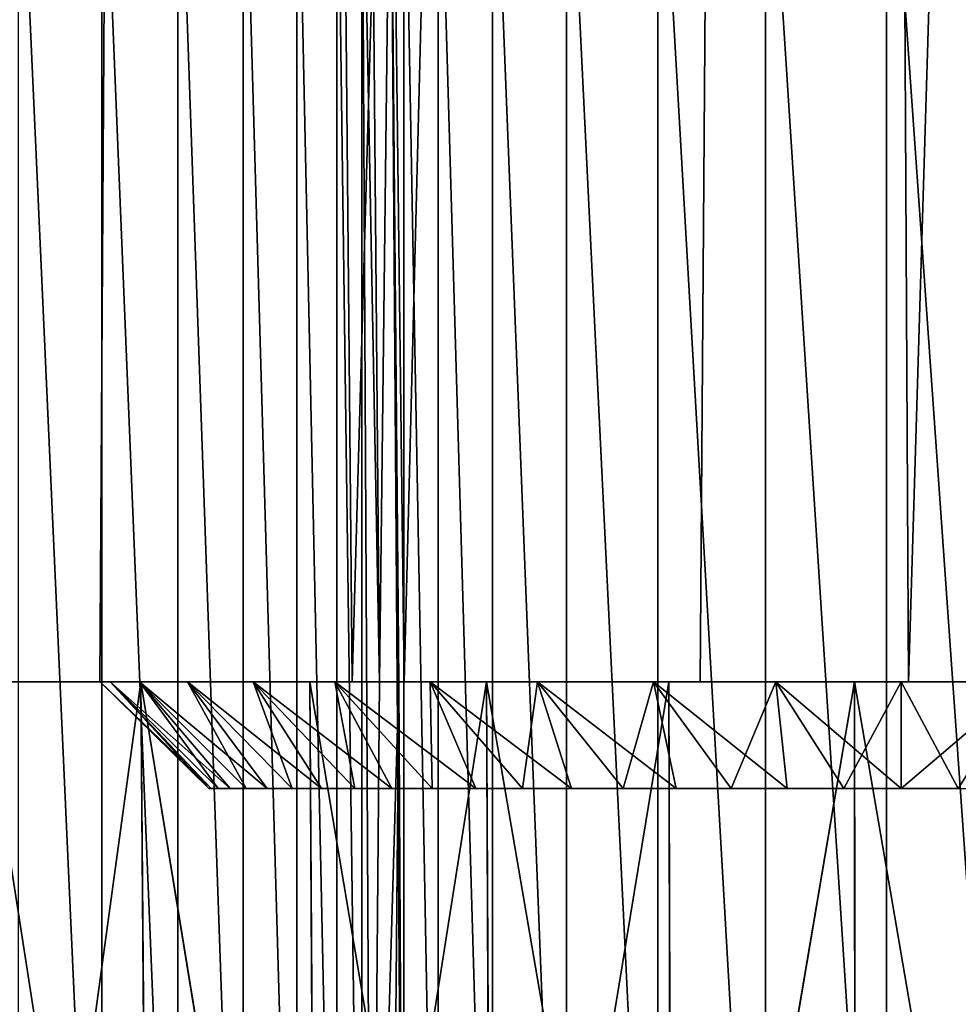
# Model space of a CAD drawing. Header units: millimetres. Extents: x -110 to 110, y 0 to 80.
# Tile 396 of 439: x 93.85 to 95.61, y 39.4 to 41.24. Entities that reach past the tile are written whole.
import ezdxf

# ---------------------------------------------------------------- set-up
doc = ezdxf.new("R2010")
doc.units = ezdxf.units.MM
doc.header["$LTSCALE"] = 59.460957
for name, color, linetype in [('162', 7, 'CONTINUOUS'), ('180', 7, 'CONTINUOUS'), ('24', 7, 'CONTINUOUS'), ('257', 7, 'CONTINUOUS'), ('28', 7, 'CONTINUOUS'), ('304', 7, 'CONTINUOUS'), ('306', 7, 'CONTINUOUS'), ('310', 7, 'CONTINUOUS'), ('311', 7, 'CONTINUOUS'), ('316', 7, 'CONTINUOUS'), ('317', 7, 'CONTINUOUS'), ('320', 7, 'CONTINUOUS'), ('6', 7, 'CONTINUOUS')]:
    doc.layers.add(name, color=color, linetype=linetype)

msp = doc.modelspace()

# ---------------------------------------------------------------- linework, layer by layer
at = {"layer": '162', "color": 7, "linetype": 'CONTINUOUS'}
for points in [[(94.5439, 41.7462, 53.0349), (94.5081, 41.7455, 50.9825), (94.5234, 40, 50.9825), (94.5439, 41.7462, 53.0349)], [(94.5592, 40, 53.0349), (94.5439, 41.7462, 53.0349), (94.5234, 40, 50.9825), (94.5592, 40, 53.0349)], [(94.5081, 38.2545, 50.9825), (94.5592, 40, 53.0349), (94.5234, 40, 50.9825), (94.5081, 38.2545, 50.9825)], [(94.5439, 38.2538, 53.0349), (94.5592, 40, 53.0349), (94.5081, 38.2545, 50.9825), (94.5439, 38.2538, 53.0349)]]:
    msp.add_3dface(points, dxfattribs=at)
at = {"layer": '180', "color": 7, "linetype": 'CONTINUOUS'}
for points in [[(94.735, 41.7495, 53.8539), (94.6329, 41.7477, 53.5908), (94.735, 38.2505, 53.8539), (94.735, 41.7495, 53.8539)], [(94.8732, 41.7519, 54.0999), (94.735, 41.7495, 53.8539), (94.8732, 38.2481, 54.0999), (94.8732, 41.7519, 54.0999)], [(94.8732, 38.2481, 54.0999), (94.735, 41.7495, 53.8539), (94.735, 38.2505, 53.8539), (94.8732, 38.2481, 54.0999)], [(95.0446, 41.7549, 54.3241), (94.8732, 41.7519, 54.0999), (95.0446, 38.2451, 54.3241), (95.0446, 41.7549, 54.3241)], [(95.0446, 38.2451, 54.3241), (94.8732, 41.7519, 54.0999), (94.8732, 38.2481, 54.0999), (95.0446, 38.2451, 54.3241)], [(95.2458, 41.7584, 54.5218), (95.0446, 41.7549, 54.3241), (95.2458, 38.2416, 54.5218), (95.2458, 41.7584, 54.5218)], [(95.2458, 38.2416, 54.5218), (95.0446, 41.7549, 54.3241), (95.0446, 38.2451, 54.3241), (95.2458, 38.2416, 54.5218)], [(95.4729, 41.7624, 54.6893), (95.2458, 41.7584, 54.5218), (95.4729, 38.2376, 54.6893), (95.4729, 41.7624, 54.6893)], [(95.4729, 38.2376, 54.6893), (95.2458, 41.7584, 54.5218), (95.2458, 38.2416, 54.5218), (95.4729, 38.2376, 54.6893)], [(95.7213, 41.7667, 54.8232), (95.4729, 41.7624, 54.6893), (95.7213, 38.2333, 54.8232), (95.7213, 41.7667, 54.8232)], [(95.7213, 38.2333, 54.8232), (95.4729, 41.7624, 54.6893), (95.4729, 38.2376, 54.6893), (95.7213, 38.2333, 54.8232)], [(94.5688, 41.7466, 53.316), (94.5439, 41.7462, 53.0349), (94.5688, 38.2534, 53.316), (94.5688, 41.7466, 53.316)], [(94.5439, 41.7462, 53.0349), (94.5592, 40, 53.0349), (94.5688, 38.2534, 53.316), (94.5439, 41.7462, 53.0349)], [(94.6329, 41.7477, 53.5908), (94.5688, 41.7466, 53.316), (94.6329, 38.2523, 53.5908), (94.6329, 41.7477, 53.5908)], [(94.6329, 38.2523, 53.5908), (94.5688, 41.7466, 53.316), (94.5688, 38.2534, 53.316), (94.6329, 38.2523, 53.5908)], [(94.735, 38.2505, 53.8539), (94.6329, 41.7477, 53.5908), (94.6329, 38.2523, 53.5908), (94.735, 38.2505, 53.8539)], [(94.5592, 40, 53.0349), (94.5439, 38.2538, 53.0349), (94.5688, 38.2534, 53.316), (94.5592, 40, 53.0349)]]:
    msp.add_3dface(points, dxfattribs=at)
at = {"layer": '24', "color": 7, "linetype": 'CONTINUOUS'}
for points in [[(92.9744, 70.7052, -45.6226), (93.4144, 40, -44.8113), (94.1873, 70.7052, -45.0008), (92.9744, 70.7052, -45.6226)], [(93.4144, 40, -44.8113), (93.9994, 40, -44.4907), (94.1873, 70.7052, -45.0008), (93.4144, 40, -44.8113)], [(93.9994, 40, -44.4907), (94.5696, 40, -44.1444), (94.1873, 70.7052, -45.0008), (93.9994, 40, -44.4907)], [(94.1873, 70.7052, -45.0008), (94.5696, 40, -44.1444), (95.3411, 70.7052, -44.275), (94.1873, 70.7052, -45.0008)], [(94.5696, 40, -44.1444), (95.1238, 40, -43.7731), (95.3411, 70.7052, -44.275), (94.5696, 40, -44.1444)], [(95.1238, 40, -43.7731), (95.661, 40, -43.3776), (95.3411, 70.7052, -44.275), (95.1238, 40, -43.7731)], [(95.3411, 70.7052, -44.275), (95.661, 40, -43.3776), (96.4269, 70.7052, -43.4509), (95.3411, 70.7052, -44.275)]]:
    msp.add_3dface(points, dxfattribs=at)
at = {"layer": '257', "color": 7, "linetype": 'CONTINUOUS'}
for points in [[(94.0033, 41.7367, 50.1311), (93.8467, 41.734, 50.059), (94.0033, 38.2633, 50.1311), (94.0033, 41.7367, 50.1311)], [(94.0033, 38.2633, 50.1311), (93.8467, 41.734, 50.059), (93.8467, 38.266, 50.059), (94.0033, 38.2633, 50.1311)], [(94.1452, 41.7392, 50.229), (94.0033, 41.7367, 50.1311), (94.1452, 38.2608, 50.229), (94.1452, 41.7392, 50.229)], [(94.1452, 38.2608, 50.229), (94.0033, 41.7367, 50.1311), (94.0033, 38.2633, 50.1311), (94.1452, 38.2608, 50.229)], [(94.2681, 41.7414, 50.3498), (94.1452, 41.7392, 50.229), (94.2681, 38.2586, 50.3498), (94.2681, 41.7414, 50.3498)], [(94.2681, 38.2586, 50.3498), (94.1452, 41.7392, 50.229), (94.1452, 38.2608, 50.229), (94.2681, 38.2586, 50.3498)], [(94.3684, 41.7431, 50.49), (94.2681, 41.7414, 50.3498), (94.3684, 38.2569, 50.49), (94.3684, 41.7431, 50.49)], [(94.3684, 38.2569, 50.49), (94.2681, 41.7414, 50.3498), (94.2681, 38.2586, 50.3498), (94.3684, 38.2569, 50.49)], [(94.4432, 41.7444, 50.6453), (94.3684, 41.7431, 50.49), (94.4432, 38.2556, 50.6453), (94.4432, 41.7444, 50.6453)], [(94.4432, 38.2556, 50.6453), (94.3684, 41.7431, 50.49), (94.3684, 38.2569, 50.49), (94.4432, 38.2556, 50.6453)], [(94.4903, 41.7452, 50.8111), (94.4432, 41.7444, 50.6453), (94.4903, 38.2548, 50.8111), (94.4903, 41.7452, 50.8111)], [(94.4903, 38.2548, 50.8111), (94.4432, 41.7444, 50.6453), (94.4432, 38.2556, 50.6453), (94.4903, 38.2548, 50.8111)], [(94.5234, 40, 50.9825), (94.5081, 41.7455, 50.9825), (94.4903, 41.7452, 50.8111), (94.5234, 40, 50.9825)], [(94.5081, 38.2545, 50.9825), (94.5234, 40, 50.9825), (94.4903, 41.7452, 50.8111), (94.5081, 38.2545, 50.9825)], [(94.5081, 38.2545, 50.9825), (94.4903, 41.7452, 50.8111), (94.4903, 38.2548, 50.8111), (94.5081, 38.2545, 50.9825)]]:
    msp.add_3dface(points, dxfattribs=at)
at = {"layer": '28', "color": 7, "linetype": 'CONTINUOUS'}
for points in [[(94.1873, 70.7052, 45.0008), (93.3728, 40, 44.8328), (92.9744, 70.7052, 45.6226), (94.1873, 70.7052, 45.0008)], [(94.4718, 40, 44.2063), (93.3728, 40, 44.8328), (94.1873, 70.7052, 45.0008), (94.4718, 40, 44.2063)], [(95.3411, 70.7052, 44.275), (94.4718, 40, 44.2063), (94.1873, 70.7052, 45.0008), (95.3411, 70.7052, 44.275)], [(95.5141, 40, 43.4894), (94.4718, 40, 44.2063), (95.3411, 70.7052, 44.275), (95.5141, 40, 43.4894)], [(96.4269, 70.7052, 43.4509), (95.5141, 40, 43.4894), (95.3411, 70.7052, 44.275), (96.4269, 70.7052, 43.4509)], [(96.4922, 40, 42.6873), (95.5141, 40, 43.4894), (96.4269, 70.7052, 43.4509), (96.4922, 40, 42.6873)]]:
    msp.add_3dface(points, dxfattribs=at)
at = {"layer": '304', "color": 7, "linetype": 'CONTINUOUS'}
for points in [[(93.3728, 40, 44.8328), (94.4718, 40, 44.2063), (94.0185, 40, 39.2346), (93.3728, 40, 44.8328)], [(93.7793, 40, 36.5425), (93.3728, 40, 44.8328), (94.0185, 40, 39.2346), (93.7793, 40, 36.5425)], [(93.9994, 40, -44.4907), (93.4144, 40, -44.8113), (93.7793, 40, -36.5425), (93.9994, 40, -44.4907)], [(93.7793, 40, -36.5425), (94.0762, 40, -36.3594), (94, 40, -39), (93.7793, 40, -36.5425)], [(94, 40, 39), (93.7793, 40, 36.5425), (94.0185, 40, 39.2346), (94, 40, 39)], [(94.0185, 40, 38.7654), (93.7793, 40, 36.5425), (94, 40, 39), (94.0185, 40, 38.7654)], [(94.0734, 40, 38.5365), (93.7793, 40, 36.5425), (94.0185, 40, 38.7654), (94.0734, 40, 38.5365)], [(94.0762, 40, 36.3594), (93.7793, 40, 36.5425), (94.0734, 40, 38.5365), (94.0762, 40, 36.3594)], [(93.9994, 40, -44.4907), (93.7793, 40, -36.5425), (94, 40, -39), (93.9994, 40, -44.4907)], [(94.0734, 40, -39.4635), (93.9994, 40, -44.4907), (94.0185, 40, -39.2346), (94.0734, 40, -39.4635)], [(94.0185, 40, -39.2346), (93.9994, 40, -44.4907), (94, 40, -39), (94.0185, 40, -39.2346)], [(94.5696, 40, -44.1444), (93.9994, 40, -44.4907), (94.4393, 40, -40.0607), (94.5696, 40, -44.1444)], [(94.4393, 40, -40.0607), (93.9994, 40, -44.4907), (94.2865, 40, -39.8817), (94.4393, 40, -40.0607)], [(94.2865, 40, -39.8817), (93.9994, 40, -44.4907), (94.1635, 40, -39.681), (94.2865, 40, -39.8817)], [(94.1635, 40, -39.681), (93.9994, 40, -44.4907), (94.0734, 40, -39.4635), (94.1635, 40, -39.681)], [(94, 40, -39), (94.0762, 40, -36.3594), (94.0185, 40, -38.7654), (94, 40, -39)], [(94.0185, 40, -38.7654), (94.0762, 40, -36.3594), (94.0734, 40, -38.5365), (94.0185, 40, -38.7654)], [(94.0185, 40, 39.2346), (94.4718, 40, 44.2063), (94.0734, 40, 39.4635), (94.0185, 40, 39.2346)], [(94.1635, 40, 38.319), (94.0762, 40, 36.3594), (94.0734, 40, 38.5365), (94.1635, 40, 38.319)], [(94.0734, 40, -38.5365), (94.0762, 40, -36.3594), (94.1635, 40, -38.319), (94.0734, 40, -38.5365)], [(94.0734, 40, 39.4635), (94.4718, 40, 44.2063), (94.1635, 40, 39.681), (94.0734, 40, 39.4635)], [(94.0762, 40, -36.3594), (94.3924, 40, -36.2119), (94.1635, 40, -38.319), (94.0762, 40, -36.3594)], [(94.2865, 40, 38.1183), (94.0762, 40, 36.3594), (94.1635, 40, 38.319), (94.2865, 40, 38.1183)], [(94.3924, 40, 36.2119), (94.0762, 40, 36.3594), (94.2865, 40, 38.1183), (94.3924, 40, 36.2119)], [(94.1635, 40, -38.319), (94.3924, 40, -36.2119), (94.2865, 40, -38.1183), (94.1635, 40, -38.319)], [(94.1635, 40, 39.681), (94.4718, 40, 44.2063), (94.2865, 40, 39.8817), (94.1635, 40, 39.681)], [(94.2865, 40, -38.1183), (94.3924, 40, -36.2119), (94.4393, 40, -37.9393), (94.2865, 40, -38.1183)], [(94.4393, 40, 37.9393), (94.3924, 40, 36.2119), (94.2865, 40, 38.1183), (94.4393, 40, 37.9393)], [(94.2865, 40, 39.8817), (94.4718, 40, 44.2063), (94.4393, 40, 40.0607), (94.2865, 40, 39.8817)], [(94.3924, 40, -36.2119), (94.7235, 40, -36.1022), (94.4393, 40, -37.9393), (94.3924, 40, -36.2119)], [(94.6183, 40, 37.7865), (94.3924, 40, 36.2119), (94.4393, 40, 37.9393), (94.6183, 40, 37.7865)], [(94.7235, 40, 36.1022), (94.3924, 40, 36.2119), (94.6183, 40, 37.7865), (94.7235, 40, 36.1022)], [(94.4393, 40, -37.9393), (94.7235, 40, -36.1022), (94.6183, 40, -37.7865), (94.4393, 40, -37.9393)], [(94.6183, 40, -40.2135), (94.5696, 40, -44.1444), (94.4393, 40, -40.0607), (94.6183, 40, -40.2135)], [(94.4393, 40, 40.0607), (94.4718, 40, 44.2063), (94.6183, 40, 40.2135), (94.4393, 40, 40.0607)], [(94.4718, 40, 44.2063), (95.5141, 40, 43.4894), (94.6183, 40, 40.2135), (94.4718, 40, 44.2063)], [(95.0365, 40, -40.4266), (94.5696, 40, -44.1444), (94.819, 40, -40.3365), (95.0365, 40, -40.4266)], [(94.819, 40, -40.3365), (94.5696, 40, -44.1444), (94.6183, 40, -40.2135), (94.819, 40, -40.3365)], [(95.1238, 40, -43.7731), (94.5696, 40, -44.1444), (95.0365, 40, -40.4266), (95.1238, 40, -43.7731)], [(94.6183, 40, -37.7865), (94.7235, 40, -36.1022), (94.819, 40, -37.6635), (94.6183, 40, -37.7865)], [(94.819, 40, 37.6635), (94.7235, 40, 36.1022), (94.6183, 40, 37.7865), (94.819, 40, 37.6635)], [(94.6183, 40, 40.2135), (95.5141, 40, 43.4894), (94.819, 40, 40.3365), (94.6183, 40, 40.2135)], [(94.7235, 40, -36.1022), (95.0652, 40, -36.0317), (94.819, 40, -37.6635), (94.7235, 40, -36.1022)], [(95.0652, 40, 36.0317), (94.7235, 40, 36.1022), (95.0365, 40, 37.5734), (95.0652, 40, 36.0317)], [(95.0365, 40, 37.5734), (94.7235, 40, 36.1022), (94.819, 40, 37.6635), (95.0365, 40, 37.5734)], [(94.819, 40, -37.6635), (95.0652, 40, -36.0317), (95.0365, 40, -37.5734), (94.819, 40, -37.6635)], [(94.819, 40, 40.3365), (95.5141, 40, 43.4894), (95.0365, 40, 40.4266), (94.819, 40, 40.3365)], [(95.0365, 40, -37.5734), (95.0652, 40, -36.0317), (95.2654, 40, -37.5185), (95.0365, 40, -37.5734)], [(95.2654, 40, 37.5185), (95.0652, 40, 36.0317), (95.0365, 40, 37.5734), (95.2654, 40, 37.5185)], [(95.2654, 40, -40.4815), (95.1238, 40, -43.7731), (95.0365, 40, -40.4266), (95.2654, 40, -40.4815)], [(95.0365, 40, 40.4266), (95.5141, 40, 43.4894), (95.2654, 40, 40.4815), (95.0365, 40, 40.4266)], [(95.0652, 40, -36.0317), (95.4127, 40, -36.0013), (95.2654, 40, -37.5185), (95.0652, 40, -36.0317)], [(95.4127, 40, 36.0013), (95.0652, 40, 36.0317), (95.2654, 40, 37.5185), (95.4127, 40, 36.0013)], [(95.5, 40, -40.5), (95.1238, 40, -43.7731), (95.2654, 40, -40.4815), (95.5, 40, -40.5)], [(95.661, 40, -43.3776), (95.1238, 40, -43.7731), (95.5, 40, -40.5), (95.661, 40, -43.3776)], [(95.2654, 40, -37.5185), (95.4127, 40, -36.0013), (95.5, 40, -37.5), (95.2654, 40, -37.5185)], [(95.5, 40, 37.5), (95.4127, 40, 36.0013), (95.2654, 40, 37.5185), (95.5, 40, 37.5)], [(95.2654, 40, 40.4815), (95.5141, 40, 43.4894), (95.5, 40, 40.5), (95.2654, 40, 40.4815)], [(95.4127, 40, -36.0013), (95.7615, 40, -36.0114), (95.5, 40, -37.5), (95.4127, 40, -36.0013)], [(95.7615, 40, 36.0114), (95.4127, 40, 36.0013), (95.7346, 40, 37.5185), (95.7615, 40, 36.0114)], [(95.7346, 40, 37.5185), (95.4127, 40, 36.0013), (95.5, 40, 37.5), (95.7346, 40, 37.5185)], [(95.5, 40, -37.5), (95.7615, 40, -36.0114), (95.7346, 40, -37.5185), (95.5, 40, -37.5)], [(95.7346, 40, -40.4815), (95.661, 40, -43.3776), (95.5, 40, -40.5), (95.7346, 40, -40.4815)], [(95.5, 40, 40.5), (95.5141, 40, 43.4894), (95.7346, 40, 40.4815), (95.5, 40, 40.5)], [(95.5141, 40, 43.4894), (96.4922, 40, 42.6873), (95.7346, 40, 40.4815), (95.5141, 40, 43.4894)]]:
    msp.add_3dface(points, dxfattribs=at)
at = {"layer": '306', "color": 7, "linetype": 'CONTINUOUS'}
for points in [[(93.7793, 40, 36.5425), (94.0762, 40, 36.3594), (93.7995, 37.9825, 36.5714), (93.7793, 40, 36.5425)], [(93.7995, 37.9825, 36.5714), (94.0762, 40, 36.3594), (94.0917, 37.9825, 36.391), (93.7995, 37.9825, 36.5714)], [(94.0917, 37.9825, 36.391), (94.0762, 40, 36.3594), (94.4044, 37.9825, 36.2451), (94.0917, 37.9825, 36.391)], [(94.0762, 40, 36.3594), (94.3924, 40, 36.2119), (94.4044, 37.9825, 36.2451), (94.0762, 40, 36.3594)], [(94.4044, 37.9825, 36.2451), (94.3924, 40, 36.2119), (94.732, 37.9825, 36.1364), (94.4044, 37.9825, 36.2451)], [(94.3924, 40, 36.2119), (94.7235, 40, 36.1022), (94.732, 37.9825, 36.1364), (94.3924, 40, 36.2119)], [(94.732, 37.9825, 36.1364), (94.7235, 40, 36.1022), (95.07, 37.9825, 36.0666), (94.732, 37.9825, 36.1364)], [(94.7235, 40, 36.1022), (95.0652, 40, 36.0317), (95.07, 37.9825, 36.0666), (94.7235, 40, 36.1022)], [(95.0652, 40, 36.0317), (95.4127, 40, 36.0013), (95.07, 37.9825, 36.0666), (95.0652, 40, 36.0317)], [(95.07, 37.9825, 36.0666), (95.4127, 40, 36.0013), (95.4138, 37.9825, 36.0365), (95.07, 37.9825, 36.0666)], [(95.4127, 40, 36.0013), (95.7615, 40, 36.0114), (95.4138, 37.9825, 36.0365), (95.4127, 40, 36.0013)], [(95.4138, 37.9825, 36.0365), (95.7615, 40, 36.0114), (95.7584, 37.9825, 36.0465), (95.4138, 37.9825, 36.0365)]]:
    msp.add_3dface(points, dxfattribs=at)
at = {"layer": '310', "color": 7, "linetype": 'CONTINUOUS'}
for points in [[(94.0185, 40, -39.2346), (94, 40, -39), (94.2079, 39.8, -39.1071), (94.0185, 40, -39.2346)], [(94.2079, 39.8, -39.1071), (94, 40, -39), (94.2035, 39.8, -39), (94.2079, 39.8, -39.1071)], [(94.0734, 40, -39.4635), (94.0185, 40, -39.2346), (94.2432, 39.8, -39.3183), (94.0734, 40, -39.4635)], [(94.2432, 39.8, -39.3183), (94.0185, 40, -39.2346), (94.2212, 39.8, -39.2134), (94.2432, 39.8, -39.3183)], [(94.2212, 39.8, -39.2134), (94.0185, 40, -39.2346), (94.2079, 39.8, -39.1071), (94.2212, 39.8, -39.2134)], [(94.3127, 39.8, -39.5208), (94.0734, 40, -39.4635), (94.2737, 39.8, -39.421), (94.3127, 39.8, -39.5208)], [(94.2737, 39.8, -39.421), (94.0734, 40, -39.4635), (94.2432, 39.8, -39.3183), (94.2737, 39.8, -39.421)], [(94.1635, 40, -39.681), (94.0734, 40, -39.4635), (94.3127, 39.8, -39.5208), (94.1635, 40, -39.681)], [(94.3598, 39.8, -39.6171), (94.1635, 40, -39.681), (94.3127, 39.8, -39.5208), (94.3598, 39.8, -39.6171)], [(94.4146, 39.8, -39.7091), (94.1635, 40, -39.681), (94.3598, 39.8, -39.6171), (94.4146, 39.8, -39.7091)], [(94.2865, 40, -39.8817), (94.1635, 40, -39.681), (94.4146, 39.8, -39.7091), (94.2865, 40, -39.8817)], [(94.4393, 40, -40.0607), (94.2865, 40, -39.8817), (94.5461, 39.8, -39.8781), (94.4393, 40, -40.0607)], [(94.4769, 39.8, -39.7963), (94.2865, 40, -39.8817), (94.4146, 39.8, -39.7091), (94.4769, 39.8, -39.7963)], [(94.5461, 39.8, -39.8781), (94.2865, 40, -39.8817), (94.4769, 39.8, -39.7963), (94.5461, 39.8, -39.8781)], [(94.6219, 39.8, -39.9539), (94.4393, 40, -40.0607), (94.5461, 39.8, -39.8781), (94.6219, 39.8, -39.9539)], [(94.7037, 39.8, -40.0231), (94.4393, 40, -40.0607), (94.6219, 39.8, -39.9539), (94.7037, 39.8, -40.0231)], [(94.6183, 40, -40.2135), (94.4393, 40, -40.0607), (94.7037, 39.8, -40.0231), (94.6183, 40, -40.2135)], [(94.7909, 39.8, -40.0854), (94.6183, 40, -40.2135), (94.7037, 39.8, -40.0231), (94.7909, 39.8, -40.0854)], [(94.8829, 39.8, -40.1402), (94.6183, 40, -40.2135), (94.7909, 39.8, -40.0854), (94.8829, 39.8, -40.1402)], [(94.819, 40, -40.3365), (94.6183, 40, -40.2135), (94.8829, 39.8, -40.1402), (94.819, 40, -40.3365)], [(95.0365, 40, -40.4266), (94.819, 40, -40.3365), (95.079, 39.8, -40.2263), (95.0365, 40, -40.4266)], [(94.9792, 39.8, -40.1873), (94.819, 40, -40.3365), (94.8829, 39.8, -40.1402), (94.9792, 39.8, -40.1873)], [(95.079, 39.8, -40.2263), (94.819, 40, -40.3365), (94.9792, 39.8, -40.1873), (95.079, 39.8, -40.2263)], [(95.2866, 39.8, -40.2788), (95.0365, 40, -40.4266), (95.1817, 39.8, -40.2568), (95.2866, 39.8, -40.2788)], [(95.2654, 40, -40.4815), (95.0365, 40, -40.4266), (95.2866, 39.8, -40.2788), (95.2654, 40, -40.4815)], [(95.1817, 39.8, -40.2568), (95.0365, 40, -40.4266), (95.079, 39.8, -40.2263), (95.1817, 39.8, -40.2568)], [(95.3929, 39.8, -40.2921), (95.2654, 40, -40.4815), (95.2866, 39.8, -40.2788), (95.3929, 39.8, -40.2921)], [(95.5, 39.8, -40.2965), (95.2654, 40, -40.4815), (95.3929, 39.8, -40.2921), (95.5, 39.8, -40.2965)], [(95.5, 40, -40.5), (95.2654, 40, -40.4815), (95.5, 39.8, -40.2965), (95.5, 40, -40.5)], [(95.7346, 40, -40.4815), (95.5, 40, -40.5), (95.6071, 39.8, -40.2921), (95.7346, 40, -40.4815)], [(95.6071, 39.8, -40.2921), (95.5, 40, -40.5), (95.5, 39.8, -40.2965), (95.6071, 39.8, -40.2921)], [(95.7134, 39.8, -40.2788), (95.7346, 40, -40.4815), (95.6071, 39.8, -40.2921), (95.7134, 39.8, -40.2788)]]:
    msp.add_3dface(points, dxfattribs=at)
at = {"layer": '311', "color": 7, "linetype": 'CONTINUOUS'}
for points in [[(94, 40, -39), (94.0185, 40, -38.7654), (94.2035, 39.8, -39), (94, 40, -39)], [(94.0185, 40, -38.7654), (94.0734, 40, -38.5365), (94.2212, 39.8, -38.7866), (94.0185, 40, -38.7654)], [(94.2035, 39.8, -39), (94.0185, 40, -38.7654), (94.2079, 39.8, -38.8929), (94.2035, 39.8, -39)], [(94.2079, 39.8, -38.8929), (94.0185, 40, -38.7654), (94.2212, 39.8, -38.7866), (94.2079, 39.8, -38.8929)], [(94.0734, 40, -38.5365), (94.1635, 40, -38.319), (94.2737, 39.8, -38.579), (94.0734, 40, -38.5365)], [(94.2212, 39.8, -38.7866), (94.0734, 40, -38.5365), (94.2432, 39.8, -38.6817), (94.2212, 39.8, -38.7866)], [(94.2432, 39.8, -38.6817), (94.0734, 40, -38.5365), (94.2737, 39.8, -38.579), (94.2432, 39.8, -38.6817)], [(94.1635, 40, -38.319), (94.2865, 40, -38.1183), (94.3598, 39.8, -38.3829), (94.1635, 40, -38.319)], [(94.2737, 39.8, -38.579), (94.1635, 40, -38.319), (94.3127, 39.8, -38.4792), (94.2737, 39.8, -38.579)], [(94.3127, 39.8, -38.4792), (94.1635, 40, -38.319), (94.3598, 39.8, -38.3829), (94.3127, 39.8, -38.4792)], [(94.4146, 39.8, -38.2909), (94.2865, 40, -38.1183), (94.4769, 39.8, -38.2037), (94.4146, 39.8, -38.2909)], [(94.3598, 39.8, -38.3829), (94.2865, 40, -38.1183), (94.4146, 39.8, -38.2909), (94.3598, 39.8, -38.3829)], [(94.2865, 40, -38.1183), (94.4393, 40, -37.9393), (94.4769, 39.8, -38.2037), (94.2865, 40, -38.1183)], [(94.5461, 39.8, -38.1219), (94.4393, 40, -37.9393), (94.6219, 39.8, -38.0461), (94.5461, 39.8, -38.1219)], [(94.4769, 39.8, -38.2037), (94.4393, 40, -37.9393), (94.5461, 39.8, -38.1219), (94.4769, 39.8, -38.2037)], [(94.4393, 40, -37.9393), (94.6183, 40, -37.7865), (94.6219, 39.8, -38.0461), (94.4393, 40, -37.9393)], [(94.6219, 39.8, -38.0461), (94.6183, 40, -37.7865), (94.7037, 39.8, -37.9769), (94.6219, 39.8, -38.0461)], [(94.6183, 40, -37.7865), (94.819, 40, -37.6635), (94.7909, 39.8, -37.9146), (94.6183, 40, -37.7865)], [(94.7037, 39.8, -37.9769), (94.6183, 40, -37.7865), (94.7909, 39.8, -37.9146), (94.7037, 39.8, -37.9769)], [(94.7909, 39.8, -37.9146), (94.819, 40, -37.6635), (94.8829, 39.8, -37.8598), (94.7909, 39.8, -37.9146)], [(94.8829, 39.8, -37.8598), (94.819, 40, -37.6635), (94.9792, 39.8, -37.8127), (94.8829, 39.8, -37.8598)], [(94.819, 40, -37.6635), (95.0365, 40, -37.5734), (94.9792, 39.8, -37.8127), (94.819, 40, -37.6635)], [(94.9792, 39.8, -37.8127), (95.0365, 40, -37.5734), (95.079, 39.8, -37.7737), (94.9792, 39.8, -37.8127)], [(95.079, 39.8, -37.7737), (95.0365, 40, -37.5734), (95.1817, 39.8, -37.7432), (95.079, 39.8, -37.7737)], [(95.0365, 40, -37.5734), (95.2654, 40, -37.5185), (95.1817, 39.8, -37.7432), (95.0365, 40, -37.5734)], [(95.1817, 39.8, -37.7432), (95.2654, 40, -37.5185), (95.2866, 39.8, -37.7212), (95.1817, 39.8, -37.7432)], [(95.2866, 39.8, -37.7212), (95.2654, 40, -37.5185), (95.3929, 39.8, -37.7079), (95.2866, 39.8, -37.7212)], [(95.2654, 40, -37.5185), (95.5, 40, -37.5), (95.3929, 39.8, -37.7079), (95.2654, 40, -37.5185)], [(95.3929, 39.8, -37.7079), (95.5, 40, -37.5), (95.5, 39.8, -37.7035), (95.3929, 39.8, -37.7079)], [(95.5, 39.8, -37.7035), (95.7346, 40, -37.5185), (95.6071, 39.8, -37.7079), (95.5, 39.8, -37.7035)], [(95.5, 40, -37.5), (95.7346, 40, -37.5185), (95.5, 39.8, -37.7035), (95.5, 40, -37.5)]]:
    msp.add_3dface(points, dxfattribs=at)
at = {"layer": '316', "color": 7, "linetype": 'CONTINUOUS'}
for points in [[(94.0185, 40, 38.7654), (94, 40, 39), (94.2079, 39.8, 38.8929), (94.0185, 40, 38.7654)], [(94.2079, 39.8, 38.8929), (94, 40, 39), (94.2035, 39.8, 39), (94.2079, 39.8, 38.8929)], [(94.0734, 40, 38.5365), (94.0185, 40, 38.7654), (94.2432, 39.8, 38.6817), (94.0734, 40, 38.5365)], [(94.2432, 39.8, 38.6817), (94.0185, 40, 38.7654), (94.2212, 39.8, 38.7866), (94.2432, 39.8, 38.6817)], [(94.2212, 39.8, 38.7866), (94.0185, 40, 38.7654), (94.2079, 39.8, 38.8929), (94.2212, 39.8, 38.7866)], [(94.1635, 40, 38.319), (94.0734, 40, 38.5365), (94.3127, 39.8, 38.4792), (94.1635, 40, 38.319)], [(94.3127, 39.8, 38.4792), (94.0734, 40, 38.5365), (94.2737, 39.8, 38.579), (94.3127, 39.8, 38.4792)], [(94.2737, 39.8, 38.579), (94.0734, 40, 38.5365), (94.2432, 39.8, 38.6817), (94.2737, 39.8, 38.579)], [(94.2865, 40, 38.1183), (94.1635, 40, 38.319), (94.4146, 39.8, 38.2909), (94.2865, 40, 38.1183)], [(94.4146, 39.8, 38.2909), (94.1635, 40, 38.319), (94.3598, 39.8, 38.3829), (94.4146, 39.8, 38.2909)], [(94.3598, 39.8, 38.3829), (94.1635, 40, 38.319), (94.3127, 39.8, 38.4792), (94.3598, 39.8, 38.3829)], [(94.5461, 39.8, 38.1219), (94.2865, 40, 38.1183), (94.4769, 39.8, 38.2037), (94.5461, 39.8, 38.1219)], [(94.4769, 39.8, 38.2037), (94.2865, 40, 38.1183), (94.4146, 39.8, 38.2909), (94.4769, 39.8, 38.2037)], [(94.4393, 40, 37.9393), (94.2865, 40, 38.1183), (94.5461, 39.8, 38.1219), (94.4393, 40, 37.9393)], [(94.7037, 39.8, 37.9769), (94.4393, 40, 37.9393), (94.6219, 39.8, 38.0461), (94.7037, 39.8, 37.9769)], [(94.6219, 39.8, 38.0461), (94.4393, 40, 37.9393), (94.5461, 39.8, 38.1219), (94.6219, 39.8, 38.0461)], [(94.6183, 40, 37.7865), (94.4393, 40, 37.9393), (94.7037, 39.8, 37.9769), (94.6183, 40, 37.7865)], [(94.819, 40, 37.6635), (94.6183, 40, 37.7865), (94.8829, 39.8, 37.8598), (94.819, 40, 37.6635)], [(94.7909, 39.8, 37.9146), (94.6183, 40, 37.7865), (94.7037, 39.8, 37.9769), (94.7909, 39.8, 37.9146)], [(94.8829, 39.8, 37.8598), (94.6183, 40, 37.7865), (94.7909, 39.8, 37.9146), (94.8829, 39.8, 37.8598)], [(95.0365, 40, 37.5734), (94.819, 40, 37.6635), (95.079, 39.8, 37.7737), (95.0365, 40, 37.5734)], [(94.9792, 39.8, 37.8127), (94.819, 40, 37.6635), (94.8829, 39.8, 37.8598), (94.9792, 39.8, 37.8127)], [(95.079, 39.8, 37.7737), (94.819, 40, 37.6635), (94.9792, 39.8, 37.8127), (95.079, 39.8, 37.7737)], [(95.2654, 40, 37.5185), (95.0365, 40, 37.5734), (95.2866, 39.8, 37.7212), (95.2654, 40, 37.5185)], [(95.2866, 39.8, 37.7212), (95.0365, 40, 37.5734), (95.1817, 39.8, 37.7432), (95.2866, 39.8, 37.7212)], [(95.1817, 39.8, 37.7432), (95.0365, 40, 37.5734), (95.079, 39.8, 37.7737), (95.1817, 39.8, 37.7432)], [(95.5, 40, 37.5), (95.2654, 40, 37.5185), (95.5, 39.8, 37.7035), (95.5, 40, 37.5)], [(95.5, 39.8, 37.7035), (95.2654, 40, 37.5185), (95.3929, 39.8, 37.7079), (95.5, 39.8, 37.7035)], [(95.3929, 39.8, 37.7079), (95.2654, 40, 37.5185), (95.2866, 39.8, 37.7212), (95.3929, 39.8, 37.7079)], [(95.7346, 40, 37.5185), (95.5, 40, 37.5), (95.6071, 39.8, 37.7079), (95.7346, 40, 37.5185)], [(95.6071, 39.8, 37.7079), (95.5, 40, 37.5), (95.5, 39.8, 37.7035), (95.6071, 39.8, 37.7079)], [(95.7134, 39.8, 37.7212), (95.7346, 40, 37.5185), (95.6071, 39.8, 37.7079), (95.7134, 39.8, 37.7212)]]:
    msp.add_3dface(points, dxfattribs=at)
at = {"layer": '317', "color": 7, "linetype": 'CONTINUOUS'}
for points in [[(94, 40, 39), (94.0185, 40, 39.2346), (94.2035, 39.8, 39), (94, 40, 39)], [(94.2079, 39.8, 39.1071), (94.0185, 40, 39.2346), (94.2212, 39.8, 39.2134), (94.2079, 39.8, 39.1071)], [(94.2035, 39.8, 39), (94.0185, 40, 39.2346), (94.2079, 39.8, 39.1071), (94.2035, 39.8, 39)], [(94.0185, 40, 39.2346), (94.0734, 40, 39.4635), (94.2212, 39.8, 39.2134), (94.0185, 40, 39.2346)], [(94.2432, 39.8, 39.3183), (94.0734, 40, 39.4635), (94.2737, 39.8, 39.421), (94.2432, 39.8, 39.3183)], [(94.2212, 39.8, 39.2134), (94.0734, 40, 39.4635), (94.2432, 39.8, 39.3183), (94.2212, 39.8, 39.2134)], [(94.0734, 40, 39.4635), (94.1635, 40, 39.681), (94.2737, 39.8, 39.421), (94.0734, 40, 39.4635)], [(94.3127, 39.8, 39.5208), (94.1635, 40, 39.681), (94.3598, 39.8, 39.6171), (94.3127, 39.8, 39.5208)], [(94.2737, 39.8, 39.421), (94.1635, 40, 39.681), (94.3127, 39.8, 39.5208), (94.2737, 39.8, 39.421)], [(94.1635, 40, 39.681), (94.2865, 40, 39.8817), (94.3598, 39.8, 39.6171), (94.1635, 40, 39.681)], [(94.3598, 39.8, 39.6171), (94.2865, 40, 39.8817), (94.4146, 39.8, 39.7091), (94.3598, 39.8, 39.6171)], [(94.2865, 40, 39.8817), (94.4393, 40, 40.0607), (94.4769, 39.8, 39.7963), (94.2865, 40, 39.8817)], [(94.4146, 39.8, 39.7091), (94.2865, 40, 39.8817), (94.4769, 39.8, 39.7963), (94.4146, 39.8, 39.7091)], [(94.5461, 39.8, 39.8781), (94.4393, 40, 40.0607), (94.6219, 39.8, 39.9539), (94.5461, 39.8, 39.8781)], [(94.4769, 39.8, 39.7963), (94.4393, 40, 40.0607), (94.5461, 39.8, 39.8781), (94.4769, 39.8, 39.7963)], [(94.4393, 40, 40.0607), (94.6183, 40, 40.2135), (94.6219, 39.8, 39.9539), (94.4393, 40, 40.0607)], [(94.7037, 39.8, 40.0231), (94.6183, 40, 40.2135), (94.7909, 39.8, 40.0854), (94.7037, 39.8, 40.0231)], [(94.6219, 39.8, 39.9539), (94.6183, 40, 40.2135), (94.7037, 39.8, 40.0231), (94.6219, 39.8, 39.9539)], [(94.6183, 40, 40.2135), (94.819, 40, 40.3365), (94.7909, 39.8, 40.0854), (94.6183, 40, 40.2135)], [(94.7909, 39.8, 40.0854), (94.819, 40, 40.3365), (94.8829, 39.8, 40.1402), (94.7909, 39.8, 40.0854)], [(94.8829, 39.8, 40.1402), (94.819, 40, 40.3365), (94.9792, 39.8, 40.1873), (94.8829, 39.8, 40.1402)], [(94.819, 40, 40.3365), (95.0365, 40, 40.4266), (94.9792, 39.8, 40.1873), (94.819, 40, 40.3365)], [(94.9792, 39.8, 40.1873), (95.0365, 40, 40.4266), (95.079, 39.8, 40.2263), (94.9792, 39.8, 40.1873)], [(95.079, 39.8, 40.2263), (95.0365, 40, 40.4266), (95.1817, 39.8, 40.2568), (95.079, 39.8, 40.2263)], [(95.0365, 40, 40.4266), (95.2654, 40, 40.4815), (95.1817, 39.8, 40.2568), (95.0365, 40, 40.4266)], [(95.1817, 39.8, 40.2568), (95.2654, 40, 40.4815), (95.2866, 39.8, 40.2788), (95.1817, 39.8, 40.2568)], [(95.2866, 39.8, 40.2788), (95.2654, 40, 40.4815), (95.3929, 39.8, 40.2921), (95.2866, 39.8, 40.2788)], [(95.2654, 40, 40.4815), (95.5, 40, 40.5), (95.3929, 39.8, 40.2921), (95.2654, 40, 40.4815)], [(95.3929, 39.8, 40.2921), (95.5, 40, 40.5), (95.5, 39.8, 40.2965), (95.3929, 39.8, 40.2921)], [(95.5, 39.8, 40.2965), (95.7346, 40, 40.4815), (95.6071, 39.8, 40.2921), (95.5, 39.8, 40.2965)], [(95.5, 40, 40.5), (95.7346, 40, 40.4815), (95.5, 39.8, 40.2965), (95.5, 40, 40.5)]]:
    msp.add_3dface(points, dxfattribs=at)
at = {"layer": '320', "color": 7, "linetype": 'CONTINUOUS'}
for points in [[(94.0762, 40, -36.3594), (93.7793, 40, -36.5425), (94.0929, 37.9825, -36.3904), (94.0762, 40, -36.3594)], [(93.7793, 40, -36.5425), (93.7995, 37.9825, -36.5714), (94.0929, 37.9825, -36.3904), (93.7793, 40, -36.5425)], [(94.3924, 40, -36.2119), (94.0762, 40, -36.3594), (94.4057, 37.9825, -36.2446), (94.3924, 40, -36.2119)], [(94.4057, 37.9825, -36.2446), (94.0762, 40, -36.3594), (94.0929, 37.9825, -36.3904), (94.4057, 37.9825, -36.2446)], [(94.7235, 40, -36.1022), (94.3924, 40, -36.2119), (94.4057, 37.9825, -36.2446), (94.7235, 40, -36.1022)], [(94.7333, 37.9825, -36.1361), (94.7235, 40, -36.1022), (94.4057, 37.9825, -36.2446), (94.7333, 37.9825, -36.1361)], [(95.0652, 40, -36.0317), (94.7235, 40, -36.1022), (94.7333, 37.9825, -36.1361), (95.0652, 40, -36.0317)], [(95.0713, 37.9825, -36.0664), (95.0652, 40, -36.0317), (94.7333, 37.9825, -36.1361), (95.0713, 37.9825, -36.0664)], [(95.4127, 40, -36.0013), (95.0652, 40, -36.0317), (95.0713, 37.9825, -36.0664), (95.4127, 40, -36.0013)], [(95.4151, 37.9825, -36.0364), (95.4127, 40, -36.0013), (95.0713, 37.9825, -36.0664), (95.4151, 37.9825, -36.0364)], [(95.7584, 37.9825, -36.0465), (95.4127, 40, -36.0013), (95.4151, 37.9825, -36.0364), (95.7584, 37.9825, -36.0465)], [(95.7615, 40, -36.0114), (95.4127, 40, -36.0013), (95.7584, 37.9825, -36.0465), (95.7615, 40, -36.0114)]]:
    msp.add_3dface(points, dxfattribs=at)
at = {"layer": '6', "color": 7, "linetype": 'CONTINUOUS'}
for points in [[(110, 0, -55), (-110, 0, -55), (110, 80, -55), (110, 0, -55)], [(110, 80, -55), (-110, 0, -55), (-110, 80, -55), (110, 80, -55)]]:
    msp.add_3dface(points, dxfattribs=at)

doc.saveas('drawing.dxf')
